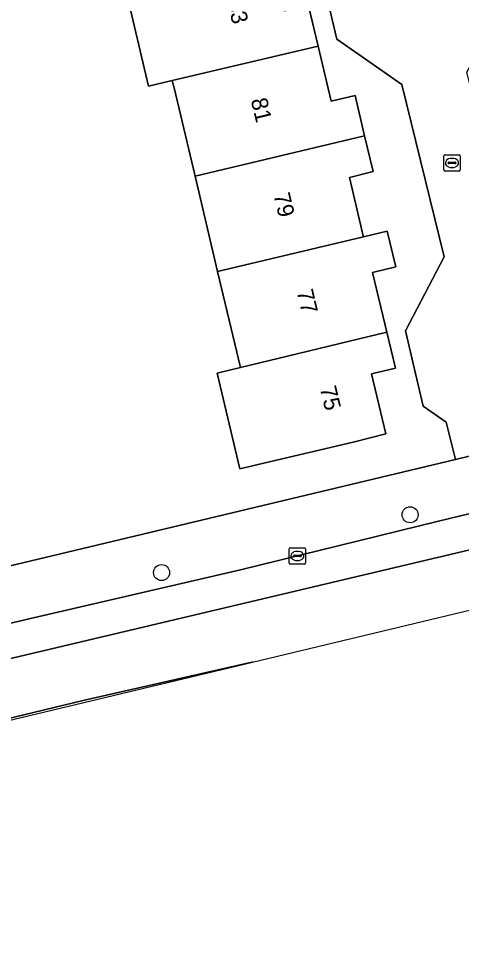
# Model space of a CAD drawing. Extents: x 158472 to 159562, y 388525 to 389606.
# Drawn here: x 159383.9 to 159410.9, y 388620.6 to 388677 of the extents above; entities that cross this region are included whole.
import ezdxf

# ---------------------------------------------------------------- set-up
doc = ezdxf.new("R2010")
doc.units = 0
for name, color, linetype in [('IMGEO_Boom', 7, 'Continuous'), ('IMGEO_Erf', 7, 'Continuous'), ('IMGEO_Kolk', 7, 'Continuous'), ('IMGEO_Pand', 7, 'Continuous'), ('IMGEO_Pand_nummerreeks', 7, 'Continuous'), ('IMGEO_Rijbaan_lokaal_gesloten', 7, 'Continuous'), ('IMGEO_Rijbaan_lokaal_open', 7, 'Continuous'), ('IMGEO_Voetpad_open', 7, 'Continuous')]:
    doc.layers.add(name, color=color, linetype=linetype)

msp = doc.modelspace()

# ---------------------------------------------------------------- linework, layer by layer
at = {"layer": 'IMGEO_Boom'}
for centre in [(159407.796, 388646.674), (159392.621, 388643.142)]:
    msp.add_circle(centre, 0.489, dxfattribs=at)
at = {"layer": 'IMGEO_Erf'}
for points in [[(159381.397, 388643.091), (159410.572, 388650.052), (159409.991, 388652.328), (159408.599, 388653.311), (159407.514, 388657.915), (159409.883, 388662.437), (159407.294, 388672.955), (159403.331, 388675.717), (159402.307, 388680.032)], [(159401.594, 388677.762), (159402.185, 388675.29), (159402.983, 388671.945), (159404.432, 388672.286), (159405.021, 388669.816), (159405.541, 388667.637), (159404.087, 388667.284), (159404.793, 388664.315), (159404.878, 388663.955), (159404.951, 388663.65), (159406.405, 388663.994), (159406.931, 388661.82), (159405.509, 388661.469), (159406.38, 388657.829), (159406.905, 388655.637), (159405.441, 388655.283), (159406.318, 388651.616), (159404.313, 388651.115), (159398.939, 388649.85), (159397.408, 388649.489), (159396.023, 388655.315), (159397.442, 388655.66), (159397.402, 388655.83), (159397.217, 388656.606), (159396.044, 388661.541), (159394.662, 388667.355), (159393.381, 388672.744), (159393.314, 388673.027), (159393.273, 388673.199), (159391.827, 388672.86), (159390.38, 388678.996)]]:
    msp.add_lwpolyline(points, dxfattribs=at)
at = {"layer": 'IMGEO_Kolk'}
for p, q in [((159409.856, 388667.738), (159409.856, 388668.59)), ((159409.931, 388668.664), (159410.783, 388668.664)), ((159410.158, 388668.207), (159410.556, 388668.207)), ((159410.344, 388668.444), (159410.369, 388668.444)), ((159410.857, 388668.59), (159410.857, 388667.738)), ((159410.783, 388667.664), (159409.931, 388667.664)), ((159410.115, 388668.158), (159410.115, 388668.17)), ((159410.553, 388668.121), (159410.155, 388668.121)), ((159410.367, 388667.884), (159410.342, 388667.884)), ((159410.599, 388668.17), (159410.599, 388668.158)), ((159400.41, 388643.734), (159400.41, 388644.586)), ((159400.485, 388644.66), (159401.337, 388644.66)), ((159401.411, 388644.586), (159401.411, 388643.734)), ((159400.669, 388644.154), (159400.669, 388644.166)), ((159401.107, 388644.117), (159400.709, 388644.117)), ((159400.712, 388644.203), (159401.11, 388644.203)), ((159400.898, 388644.44), (159400.923, 388644.44)), ((159401.153, 388644.166), (159401.153, 388644.154)), ((159401.337, 388643.66), (159400.485, 388643.66)), ((159400.921, 388643.88), (159400.896, 388643.88))]:
    msp.add_line(p, q, dxfattribs=at)
for points in [[(159409.856, 388667.738), (159409.856, 388668.59)], [(159409.931, 388668.664), (159410.783, 388668.664)], [(159410.857, 388668.59), (159410.857, 388667.738)], [(159410.783, 388667.664), (159409.931, 388667.664)], [(159400.41, 388643.734), (159400.41, 388644.586)], [(159400.485, 388644.66), (159401.337, 388644.66)], [(159401.411, 388644.586), (159401.411, 388643.734)], [(159401.337, 388643.66), (159400.485, 388643.66)]]:
    msp.add_lwpolyline(points, dxfattribs=at)
for centre, radius, start, end in [((159409.933, 388668.588), 0.0765, 91.552, 178.448), ((159409.933, 388668.588), 0.0765, 91.552, 178.448), ((159410.155, 388668.167), 0.0403, 85.8775, 175.7526), ((159410.56, 388668.169), 0.0386, 1.7309, 96.639), ((159410.781, 388668.588), 0.0765, 1.552, 88.448), ((159410.781, 388668.588), 0.0765, 1.552, 88.448), ((159409.933, 388667.74), 0.0765, 181.552, 268.448), ((159409.933, 388667.74), 0.0765, 181.552, 268.448), ((159410.152, 388668.157), 0.0366, 178.938, 274.7102), ((159410.556, 388668.164), 0.043, 264.8664, 352.4533), ((159410.781, 388667.74), 0.0765, 271.552, 358.448), ((159410.781, 388667.74), 0.0765, 271.552, 358.448), ((159400.487, 388644.584), 0.0765, 91.552, 178.448), ((159400.487, 388644.584), 0.0765, 91.552, 178.448), ((159401.335, 388644.584), 0.0765, 1.552, 88.448), ((159401.335, 388644.584), 0.0765, 1.552, 88.448), ((159400.709, 388644.163), 0.0403, 85.8775, 175.7526), ((159400.706, 388644.153), 0.0366, 178.938, 274.7102), ((159401.11, 388644.16), 0.043, 264.8664, 352.4533), ((159401.114, 388644.165), 0.0386, 1.7309, 96.639), ((159400.487, 388643.736), 0.0765, 181.552, 268.448), ((159400.487, 388643.736), 0.0765, 181.552, 268.448), ((159401.335, 388643.736), 0.0765, 271.552, 358.448), ((159401.335, 388643.736), 0.0765, 271.552, 358.448)]:
    msp.add_arc(centre, radius, start, end, dxfattribs=at)
for centre, major_axis, ratio, start_param, end_param in [((159410.343, 388668.164), (-0.387, 0.002), 0.722429, 4.712389, 7.853982), ((159410.368, 388668.164), (-0.39, 0.002), 0.717154, 1.570796, 4.712389), ((159400.897, 388644.16), (-0.387, 0.002), 0.722429, 4.712389, 7.853982), ((159400.922, 388644.16), (-0.39, 0.002), 0.717154, 1.570796, 4.712389)]:
    msp.add_ellipse(centre, major_axis=major_axis, ratio=ratio, start_param=start_param, end_param=end_param, dxfattribs=at)
at = {"layer": 'IMGEO_Pand'}
for points in [[(159401.594, 388677.762), (159400.135, 388677.429), (159399.261, 388681.103), (159390.38, 388678.996), (159391.827, 388672.86), (159393.273, 388673.199), (159402.185, 388675.29)], [(159402.185, 388675.29), (159393.273, 388673.199), (159393.314, 388673.027), (159393.381, 388672.744), (159394.662, 388667.355), (159405.021, 388669.816), (159404.432, 388672.286), (159402.983, 388671.945)], [(159405.021, 388669.816), (159394.662, 388667.355), (159396.044, 388661.541), (159404.951, 388663.65), (159404.878, 388663.955), (159404.793, 388664.315), (159404.087, 388667.284), (159405.541, 388667.637)], [(159404.951, 388663.65), (159396.044, 388661.541), (159397.217, 388656.606), (159397.402, 388655.83), (159397.442, 388655.66), (159406.38, 388657.829), (159405.509, 388661.469), (159406.931, 388661.82), (159406.405, 388663.994)], [(159405.441, 388655.283), (159406.905, 388655.637), (159406.38, 388657.829), (159397.442, 388655.66), (159396.023, 388655.315), (159397.408, 388649.489), (159398.939, 388649.85), (159404.313, 388651.115), (159406.318, 388651.616)]]:
    msp.add_lwpolyline(points, close=True, dxfattribs=at)
at = {"layer": 'IMGEO_Rijbaan_lokaal_gesloten'}
for points in [[(159342.217, 388628.99), (159356.081, 388631.443), (159385.048, 388638.288), (159418.333, 388646.152), (159451.816, 388654.063), (159476.154, 388660.327), (159488.249, 388663.827)], [(159488.249, 388663.827), (159476.154, 388660.327), (159451.816, 388654.063), (159418.333, 388646.152), (159385.048, 388638.288), (159356.081, 388631.443), (159342.217, 388628.99)], [(159327.019, 388636.174), (159327.972, 388625.979), (159326.898, 388620.609), (159353.899, 388627.076), (159356.92, 388627.939), (159368.112, 388630.571), (159387.902, 388635.347), (159398.134, 388637.671), (159398.181, 388637.682), (159438.255, 388647.28), (159446.176, 388649.008), (159466.062, 388653.644), (159477.202, 388655.856), (159479.239, 388656.222)], [(159421.474, 388649.177), (159409.531, 388646.279), (159397.43, 388643.303), (159384.878, 388640.405), (159370.003, 388636.915), (159357.589, 388634.063), (159349.4, 388632.369), (159344.766, 388631.599), (159340.107, 388630.966), (159340.463, 388628.788)]]:
    msp.add_lwpolyline(points, dxfattribs=at)
msp.add_lwpolyline([(159353.899, 388627.076), (159398.181, 388637.682), (159398.134, 388637.671), (159387.902, 388635.347), (159368.112, 388630.571), (159356.92, 388627.939)], close=True, dxfattribs=at)
at = {"layer": 'IMGEO_Rijbaan_lokaal_open'}
msp.add_lwpolyline([(159410.645, 388685.894), (159402.664, 388683.954), (159403.035, 388681.876), (159402.307, 388680.032), (159403.331, 388675.717), (159407.294, 388672.955), (159409.883, 388662.437), (159407.514, 388657.915), (159408.599, 388653.311), (159409.991, 388652.328), (159410.572, 388650.052), (159418.765, 388652.043), (159418.134, 388654.399), (159419.033, 388656.042), (159417.902, 388660.407), (159413.892, 388663.207), (159411.255, 388673.704), (159413.737, 388678.145), (159412.551, 388682.879), (159411.188, 388683.663)], close=True, dxfattribs=at)
at = {"layer": 'IMGEO_Voetpad_open'}
for points in [[(159339.355, 388635.451), (159340.107, 388630.966), (159344.766, 388631.599), (159349.4, 388632.369), (159357.589, 388634.063), (159370.003, 388636.915), (159384.878, 388640.405), (159397.43, 388643.303), (159409.531, 388646.279), (159421.474, 388649.177), (159434.697, 388652.271)], [(159418.765, 388652.043), (159410.572, 388650.052), (159381.397, 388643.091), (159375.587, 388641.716), (159374.046, 388641.366), (159359.329, 388638.022), (159353.417, 388636.665), (159342.51, 388634.898)]]:
    msp.add_lwpolyline(points, dxfattribs=at)

# ---------------------------------------------------------------- texts
at = {"layer": 'IMGEO_Pand_nummerreeks'}
for s, p in [('83', (159396.618, 388678.024)), ('81', (159398.06, 388672.012)), ('79', (159399.448, 388666.219)), ('77', (159400.863, 388660.317)), ('75', (159402.278, 388654.415))]:
    msp.add_text(s, height=1, rotation=283.4815, dxfattribs=at).set_placement(p)

doc.saveas('drawing.dxf')
